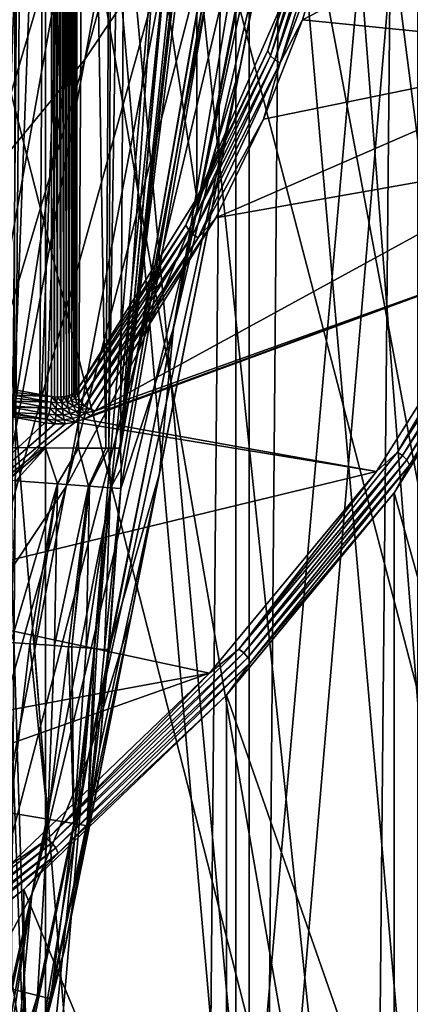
# Model space of a CAD drawing. Header units: metres. Extents: x -109 to 109, y -78 to 121.
# Tile 842 of 1056: x 22.06 to 24.04, y -44.72 to -39.72. Entities that reach past the tile are written whole.
import ezdxf

# ---------------------------------------------------------------- set-up
doc = ezdxf.new("R2010")
doc.units = ezdxf.units.M
doc.layers.add('solid_508554_SW0001', color=7, linetype='CONTINUOUS')

msp = doc.modelspace()

# ---------------------------------------------------------------- linework, layer by layer
at = {"layer": 'solid_508554_SW0001'}
for points in [[(26.034615, -14.003285, -39.017101), (26.350637, -20.309454, -35.408157), (22.574038, -41.892826, -72.791649)], [(25.359713, -18.130026, -45.681774), (26.034615, -14.003285, -39.017101), (22.574038, -41.892826, -72.791649)], [(25.069523, -19.934422, -48.545631), (25.359713, -18.130026, -45.681774), (22.574038, -41.892826, -72.791649)], [(24.678173, -22.391121, -52.406452), (25.069523, -19.934422, -48.545631), (22.574038, -41.892826, -72.791649)], [(26.353453, -20.411568, -35.349487), (22.574038, -41.892826, -72.791649), (26.350637, -20.309454, -35.408157)], [(22.576853, -41.994938, -72.732979), (22.574038, -41.892826, -72.791649), (26.353453, -20.411568, -35.349487)], [(22.576853, -41.994938, -72.732979), (26.353453, -20.411568, -35.349487), (26.351662, -20.513498, -35.290455)], [(22.575062, -42.096867, -72.67395), (26.351662, -20.513498, -35.290455), (22.842361, -41.282574, -69.120392)], [(22.576853, -41.994938, -72.732979), (26.351662, -20.513498, -35.290455), (22.575062, -42.096867, -72.67395)], [(26.351662, -20.513498, -35.290455), (23.401325, -38.454956, -63.120598), (22.842361, -41.282574, -69.120392)], [(23.973455, -26.870588, -59.355465), (24.678173, -22.391121, -52.406452), (22.574038, -41.892826, -72.791649)], [(23.939594, -27.087336, -59.689262), (23.973455, -26.870588, -59.355465), (22.574038, -41.892826, -72.791649)], [(23.314987, -31.105585, -65.84549), (23.939594, -27.087336, -59.689262), (22.574038, -41.892826, -72.791649)], [(22.610001, -35.679939, -72.791649), (23.314987, -31.105585, -65.84549), (22.574038, -41.892826, -72.791649)], [(22.10779, -33.655869, 38.311562), (20.641497, -32.747883, 39.884239), (22.00915, -45.869473, 45.278809)], [(21.865417, -33.482189, 38.007149), (23.15844, -34.438587, 36.350616), (21.977846, -41.075703, 24.854795)], [(22.10779, -33.655869, 38.311562), (22.00915, -45.869473, 45.278809), (23.310324, -46.832047, 43.61158)], [(23.414797, -34.622757, 36.636864), (22.10779, -33.655869, 38.311562), (23.310324, -46.832047, 43.61158)], [(21.977846, -41.122082, 24.881573), (22.193037, -35.209007, 35.123318), (20.991838, -34.266258, 36.756207)], [(23.15844, -34.438587, 36.350616), (21.865414, -49.656254, 9.992845), (21.977846, -42.062737, 23.145205)], [(23.15844, -34.438587, 36.350616), (23.158434, -48.699852, 11.64938), (21.865414, -49.656254, 9.992845)], [(23.15844, -34.438587, 36.350616), (21.977846, -42.062737, 23.145205), (21.977846, -41.075703, 24.854795)], [(23.15844, -34.438587, 36.350616), (24.284567, -35.446377, 34.605072), (23.158434, -48.699852, 11.64938)], [(20.787943, -46.459484, 43.63105), (20.886246, -34.5144, 36.814072), (22.081396, -35.452404, 35.1894)], [(23.414797, -34.622757, 36.636864), (23.310324, -46.832047, 43.61158), (24.443541, -47.846325, 41.854797)], [(24.553099, -35.641582, 34.872204), (23.414797, -34.622757, 36.636864), (24.443541, -47.846325, 41.854797)], [(21.977846, -41.122082, 24.881573), (22.193037, -48.02219, 12.930237), (22.193037, -35.209007, 35.123318)], [(22.193037, -35.209007, 35.123318), (22.193037, -48.02219, 12.930237), (23.225332, -47.030678, 14.647583)], [(22.193037, -35.209007, 35.123318), (23.225332, -47.030678, 14.647583), (23.225332, -36.20052, 33.405972)], [(24.284567, -35.446377, 34.605072), (24.284563, -47.692062, 13.394922), (23.158434, -48.699852, 11.64938)], [(21.977468, -47.393074, 42.014023), (20.787943, -46.459484, 43.63105), (22.081396, -35.452404, 35.1894)], [(21.977468, -47.393074, 42.014023), (22.081396, -35.452404, 35.1894), (23.108494, -36.438923, 33.480701)], [(22.960114, -40.622597, 16.439602), (22.960114, -35.599648, 13.539601), (22.351847, -36.576824, 11.847081)], [(22.960114, -40.622597, 16.439602), (23.397846, -39.62286, 18.171192), (22.960114, -35.599648, 13.539601)], [(21.907562, -41.888966, -74.402847), (21.943335, -35.676067, -74.403076), (22.197821, -35.677544, -74.041611)], [(22.161888, -41.890438, -74.041557), (21.907562, -41.888966, -74.402847), (22.197821, -35.677544, -74.041611)], [(22.161888, -41.890438, -74.041557), (22.197821, -35.677544, -74.041611), (22.396423, -35.678696, -73.646667)], [(22.193199, -41.890621, -73.988037), (22.161888, -41.890438, -74.041557), (22.396423, -35.678696, -73.646667)], [(22.360434, -41.89159, -73.646736), (22.193199, -41.890621, -73.988037), (22.396423, -35.678696, -73.646667)], [(22.498833, -41.892391, -73.226974), (22.360434, -41.89159, -73.646736), (22.396423, -35.678696, -73.646667)], [(22.498833, -41.892391, -73.226974), (22.396423, -35.678696, -73.646667), (22.534832, -35.679501, -73.22683)], [(22.514494, -41.892479, -73.161125), (22.498833, -41.892391, -73.226974), (22.534832, -35.679501, -73.22683)], [(22.514494, -41.892479, -73.161125), (22.534832, -35.679501, -73.22683), (22.610001, -35.679939, -72.791649)], [(22.514494, -41.892479, -73.161125), (22.610001, -35.679939, -72.791649), (22.574038, -41.892826, -72.791649)], [(23.225332, -36.20052, 33.405972), (23.225332, -47.030678, 14.647583), (24.08087, -45.997955, 16.436314)], [(23.225332, -36.20052, 33.405972), (24.08087, -45.997955, 16.436314), (24.08087, -37.233242, 31.617239)], [(23.381029, -36.337601, -49.244751), (22.391802, -39.917938, -54.906822), (22.834635, -39.258469, -55.259708)], [(23.381029, -36.337601, -49.244751), (22.929976, -37.004639, -48.873512), (22.391802, -39.917938, -54.906822)], [(23.888943, -36.331284, -56.771751), (23.179485, -39.962799, -62.384129), (23.328108, -39.213982, -62.751484)], [(23.888943, -36.331284, -56.771751), (23.737288, -37.094727, -56.384743), (23.179485, -39.962799, -62.384129)], [(22.999722, -48.374943, 40.313377), (21.977468, -47.393074, 42.014023), (23.108494, -36.438923, 33.480701)], [(22.999722, -48.374943, 40.313377), (23.108494, -36.438923, 33.480701), (23.959721, -37.466442, 31.700979)], [(22.035591, -41.595654, 14.754217), (22.223532, -36.606907, 11.794977), (22.035591, -36.572704, 11.854217)], [(22.326149, -41.619335, 14.713195), (22.326151, -36.59639, 11.813195), (22.313864, -36.601303, 11.804683)], [(22.326149, -41.619335, 14.713195), (22.336742, -41.613518, 14.723269), (22.326151, -36.59639, 11.813195)], [(22.336742, -41.613518, 14.723269), (22.336742, -36.590572, 11.82327), (22.326151, -36.59639, 11.813195)], [(22.345379, -41.606945, 14.734659), (22.345379, -36.583996, 11.83466), (22.336742, -36.590572, 11.82327)], [(22.336742, -41.613518, 14.723269), (22.345379, -41.606945, 14.734659), (22.336742, -36.590572, 11.82327)], [(22.345379, -36.583996, 11.83466), (22.351847, -41.599773, 14.747081), (22.351847, -36.576824, 11.847081)], [(22.345379, -41.606945, 14.734659), (22.351847, -41.599773, 14.747081), (22.345379, -36.583996, 11.83466)], [(22.351847, -41.599773, 14.747081), (22.960114, -40.622597, 16.439602), (22.351847, -36.576824, 11.847081)], [(22.035591, -41.595654, 14.754217), (22.223532, -41.629856, 14.694977), (22.223532, -36.606907, 11.794977)], [(22.238695, -41.631954, 14.691339), (22.223532, -36.606907, 11.794977), (22.223532, -41.629856, 14.694977)], [(22.238695, -41.631954, 14.691339), (22.238695, -36.609009, 11.791338), (22.223532, -36.606907, 11.794977)], [(22.254328, -41.632839, 14.689804), (22.254328, -36.609894, 11.789804), (22.238695, -36.609009, 11.791338)], [(22.238695, -41.631954, 14.691339), (22.254328, -41.632839, 14.689804), (22.238695, -36.609009, 11.791338)], [(22.270046, -41.632488, 14.690413), (22.270046, -36.609543, 11.790413), (22.254328, -36.609894, 11.789804)], [(22.254328, -41.632839, 14.689804), (22.270046, -41.632488, 14.690413), (22.254328, -36.609894, 11.789804)], [(22.28546, -41.630909, 14.69315), (22.28546, -36.607964, 11.793149), (22.270046, -36.609543, 11.790413)], [(22.270046, -41.632488, 14.690413), (22.28546, -41.630909, 14.69315), (22.270046, -36.609543, 11.790413)], [(22.300186, -41.628139, 14.697946), (22.300188, -36.605194, 11.797946), (22.28546, -36.607964, 11.793149)], [(22.28546, -41.630909, 14.69315), (22.300186, -41.628139, 14.697946), (22.28546, -36.607964, 11.793149)], [(22.300186, -41.628139, 14.697946), (22.313864, -41.624252, 14.704682), (22.300188, -36.605194, 11.797946)], [(22.313864, -41.624252, 14.704682), (22.313864, -36.601303, 11.804683), (22.300188, -36.605194, 11.797946)], [(22.313864, -41.624252, 14.704682), (22.326149, -41.619335, 14.713195), (22.313864, -36.601303, 11.804683)], [(23.712296, -37.454998, 11.658934), (24.066187, -36.933735, 12.561791), (25.649763, -44.772438, 15.384755)], [(22.929976, -37.004639, -48.873512), (21.884001, -40.537712, -54.569714), (22.391802, -39.917938, -54.906822)], [(22.929976, -37.004639, -48.873512), (22.412605, -37.631123, -48.518341), (21.884001, -40.537712, -54.569714)], [(23.737288, -37.094727, -56.384743), (22.957094, -40.695194, -62.020981), (23.179485, -39.962799, -62.384129)], [(23.737288, -37.094727, -56.384743), (23.509909, -37.841133, -56.001659), (22.957094, -40.695194, -62.020981)], [(23.846941, -49.397625, 38.542038), (22.999722, -48.374943, 40.313377), (23.959721, -37.466442, 31.700979)], [(23.313267, -37.968048, 10.770304), (23.712296, -37.454998, 11.658934), (24.788794, -45.843739, 13.529207)], [(23.712296, -37.454998, 11.658934), (25.649763, -44.772438, 15.384755), (24.788794, -45.843739, 13.529207)], [(23.846941, -49.397625, 38.542038), (23.959721, -37.466442, 31.700979), (24.628601, -38.527149, 29.863783)], [(22.412605, -37.631123, -48.518341), (21.31531, -41.112709, -54.251144), (21.884001, -40.537712, -54.569714)], [(22.412605, -37.631123, -48.518341), (21.833075, -38.211906, -48.182152), (21.31531, -41.112709, -54.251144)], [(23.509909, -37.841133, -56.001659), (22.662523, -41.405178, -61.664993), (22.957094, -40.695194, -62.020981)], [(23.509909, -37.841133, -56.001659), (23.208427, -38.564392, -55.625614), (22.662523, -41.405178, -61.664993)], [(22.869862, -38.471909, 9.897593), (23.313267, -37.968048, 10.770304), (24.788794, -45.843739, 13.529207)], [(22.382919, -38.965618, 9.042463), (22.869862, -38.471909, 9.897593), (23.749224, -46.874672, 11.743577)], [(23.328108, -39.213982, -62.751484), (22.842361, -41.282574, -69.120392), (23.401325, -38.454956, -63.120598)], [(22.869862, -38.471909, 9.897593), (24.788794, -45.843739, 13.529207), (23.749224, -46.874672, 11.743577)], [(24.512671, -50.453339, 36.713486), (23.846941, -49.397625, 38.542038), (24.628601, -38.527149, 29.863783)], [(23.208427, -38.564392, -55.625614), (22.297518, -42.086834, -61.319107), (22.662523, -41.405178, -61.664993)], [(23.208427, -38.564392, -55.625614), (22.834635, -39.258469, -55.259708), (22.297518, -42.086834, -61.319107)], [(23.496681, -39.717125, 18.20792), (25.016573, -39.870464, 17.942329), (25.30438, -38.773067, 19.843079)], [(23.651306, -39.208187, 19.08943), (23.496681, -39.717125, 18.20792), (25.30438, -38.773067, 19.843079)], [(21.853373, -39.448238, 8.206542), (22.382919, -38.965618, 9.042463), (23.749224, -46.874672, 11.743577)], [(23.320305, -39.87381, 17.79834), (23.598135, -38.974522, 19.355949), (23.397846, -39.62286, 18.171192)], [(23.612265, -38.999504, 19.368488), (23.598135, -38.974522, 19.355949), (23.320305, -39.87381, 17.79834)], [(23.334269, -39.899326, 17.809946), (23.612265, -38.999504, 19.368488), (23.320305, -39.87381, 17.79834)], [(23.634274, -39.019943, 19.377356), (23.612265, -38.999504, 19.368488), (23.334269, -39.899326, 17.809946)], [(23.356018, -39.920605, 17.81736), (23.634274, -39.019943, 19.377356), (23.334269, -39.899326, 17.809946)], [(23.662004, -39.033836, 19.38168), (23.634274, -39.019943, 19.377356), (23.356018, -39.920605, 17.81736)], [(23.383423, -39.935558, 17.819855), (23.662004, -39.033836, 19.38168), (23.356018, -39.920605, 17.81736)], [(23.383423, -39.935558, 17.819855), (23.651306, -39.208187, 19.08943), (23.662004, -39.033836, 19.38168)], [(23.328108, -39.213982, -62.751484), (22.626207, -42.750221, -68.422386), (22.770948, -42.020439, -68.768578)], [(23.328108, -39.213982, -62.751484), (23.179485, -39.962799, -62.384129), (22.626207, -42.750221, -68.422386)], [(23.328108, -39.213982, -62.751484), (22.770948, -42.020439, -68.768578), (22.842361, -41.282574, -69.120392)], [(23.383423, -39.935558, 17.819855), (23.496681, -39.717125, 18.20792), (23.651306, -39.208187, 19.08943)], [(22.834635, -39.258469, -55.259708), (21.865265, -42.73484, -60.986034), (22.297518, -42.086834, -61.319107)], [(22.834635, -39.258469, -55.259708), (22.391802, -39.917938, -54.906822), (21.865265, -42.73484, -60.986034)], [(21.282225, -39.91885, 7.391419), (21.853373, -39.448238, 8.206542), (22.538538, -47.857815, 10.040728)], [(21.853373, -39.448238, 8.206542), (23.749224, -46.874672, 11.743577), (22.538538, -47.857815, 10.040728)], [(23.320305, -39.87381, 17.79834), (23.397846, -39.62286, 18.171192), (22.960114, -40.622597, 16.439602)], [(23.496681, -39.717125, 18.20792), (23.298264, -40.222275, 17.332979), (25.016573, -39.870464, 17.942329)], [(23.383423, -39.935558, 17.819855), (23.298264, -40.222275, 17.332979), (23.496681, -39.717125, 18.20792)], [(22.9056, -40.759823, 16.26372), (23.320305, -39.87381, 17.79834), (22.960114, -40.622597, 16.439602)], [(23.334269, -39.899326, 17.809946), (23.320305, -39.87381, 17.79834), (22.9056, -40.759823, 16.26372)], [(23.05654, -40.72245, 16.466644), (24.800812, -40.414352, 17.00029), (25.016573, -39.870464, 17.942329)], [(23.298264, -40.222275, 17.332979), (23.05654, -40.72245, 16.466644), (25.016573, -39.870464, 17.942329)], [(20.670563, -40.376556, 6.598647), (21.282225, -39.91885, 7.391419), (22.538538, -47.857815, 10.040728)], [(22.391802, -39.917938, -54.906822), (21.369734, -43.344204, -60.668369), (21.865265, -42.73484, -60.986034)], [(22.391802, -39.917938, -54.906822), (21.884001, -40.537712, -54.569714), (21.369734, -43.344204, -60.668369)], [(22.919313, -40.78587, 16.274406), (23.334269, -39.899326, 17.809946), (22.9056, -40.759823, 16.26372)], [(23.356018, -39.920605, 17.81736), (23.334269, -39.899326, 17.809946), (22.919313, -40.78587, 16.274406)], [(22.940678, -40.807976, 16.28039), (23.356018, -39.920605, 17.81736), (22.919313, -40.78587, 16.274406)], [(23.383423, -39.935558, 17.819855), (23.356018, -39.920605, 17.81736), (22.940678, -40.807976, 16.28039)], [(22.967594, -40.823967, 16.281082), (23.383423, -39.935558, 17.819855), (22.940678, -40.807976, 16.28039)], [(22.967594, -40.823967, 16.281082), (23.298264, -40.222275, 17.332979), (23.383423, -39.935558, 17.819855)], [(23.179485, -39.962799, -62.384129), (22.410048, -43.464252, -68.080643), (22.626207, -42.750221, -68.422386)], [(23.179485, -39.962799, -62.384129), (22.957094, -40.695194, -62.020981), (22.410048, -43.464252, -68.080643)], [(22.967594, -40.823967, 16.281082), (23.05654, -40.72245, 16.466644), (23.298264, -40.222275, 17.332979)], [(20.670563, -40.376556, 6.598647), (22.538538, -47.857815, 10.040728), (21.165455, -48.786079, 8.432924)], [(22.445959, -41.703278, 14.767806), (24.537685, -40.953182, 16.067007), (24.800812, -40.414352, 17.00029)], [(23.05654, -40.72245, 16.466644), (22.445959, -41.703278, 14.767806), (24.800812, -40.414352, 17.00029)], [(22.9056, -40.759823, 16.26372), (22.960114, -40.622597, 16.439602), (22.351847, -41.599773, 14.747081)], [(22.957094, -40.695194, -62.020981), (22.124016, -44.156704, -67.74614), (22.410048, -43.464252, -68.080643)], [(22.957094, -40.695194, -62.020981), (22.662523, -41.405178, -61.664993), (22.124016, -44.156704, -67.74614)], [(22.416962, -41.693855, 14.774393), (22.445959, -41.703278, 14.767806), (23.05654, -40.72245, 16.466644)], [(22.416962, -41.693855, 14.774393), (23.05654, -40.72245, 16.466644), (22.967594, -40.823967, 16.281082)], [(22.356453, -41.627361, 14.761099), (22.9056, -40.759823, 16.26372), (22.351847, -41.599773, 14.747081)], [(22.919313, -40.78587, 16.274406), (22.9056, -40.759823, 16.26372), (22.356453, -41.627361, 14.761099)], [(22.369839, -41.653931, 14.770886), (22.919313, -40.78587, 16.274406), (22.356453, -41.627361, 14.761099)], [(22.940678, -40.807976, 16.28039), (22.919313, -40.78587, 16.274406), (22.369839, -41.653931, 14.770886)], [(22.39069, -41.676842, 14.775468), (22.940678, -40.807976, 16.28039), (22.369839, -41.653931, 14.770886)], [(22.967594, -40.823967, 16.281082), (22.940678, -40.807976, 16.28039), (22.39069, -41.676842, 14.775468)], [(22.416962, -41.693855, 14.774393), (22.967594, -40.823967, 16.281082), (22.39069, -41.676842, 14.775468)], [(24.610235, -40.880322, 16.202936), (24.537685, -40.953182, 16.067007), (23.97814, -41.912327, 14.415452)], [(24.610235, -40.880322, 16.202936), (23.97814, -41.912327, 14.415452), (24.637249, -40.896133, 16.203943)], [(23.97814, -41.912327, 14.415452), (24.004459, -41.929272, 14.414496), (24.637249, -40.896133, 16.203943)], [(24.637249, -40.896133, 16.203943), (24.004459, -41.929272, 14.414496), (24.658689, -40.918095, 16.210175)], [(24.004459, -41.929272, 14.414496), (24.025351, -41.952129, 14.419171), (24.658689, -40.918095, 16.210175)], [(24.658689, -40.918095, 16.210175), (24.025351, -41.952129, 14.419171), (24.672453, -40.94405, 16.221022)], [(24.025351, -41.952129, 14.419171), (24.038759, -41.978664, 14.429019), (24.672453, -40.94405, 16.221022)], [(24.672453, -40.94405, 16.221022), (24.038759, -41.978664, 14.429019), (24.631104, -41.058662, 16.084312)], [(22.386986, -41.745781, 14.694185), (23.872028, -42.010487, 14.235703), (24.537685, -40.953182, 16.067007)], [(22.422375, -41.726246, 14.728019), (22.386986, -41.745781, 14.694185), (24.537685, -40.953182, 16.067007)], [(22.445959, -41.703278, 14.767806), (22.422375, -41.726246, 14.728019), (24.537685, -40.953182, 16.067007)], [(23.97814, -41.912327, 14.415452), (24.537685, -40.953182, 16.067007), (23.872028, -42.010487, 14.235703)], [(24.631104, -41.058662, 16.084312), (23.962154, -42.119473, 14.246931), (24.631102, -44.522766, 18.084309)], [(24.038759, -41.978664, 14.429019), (23.962154, -42.119473, 14.246931), (24.631104, -41.058662, 16.084312)], [(21.977846, -41.122082, 24.881573), (21.977846, -42.109116, 23.171982), (22.193037, -48.02219, 12.930237)], [(22.575062, -42.096867, -72.67395), (22.842361, -41.282574, -69.120392), (22.514395, -42.91555, -72.67395)], [(22.770948, -42.020439, -68.768578), (22.514395, -42.91555, -72.67395), (22.842361, -41.282574, -69.120392)], [(22.662523, -41.405178, -61.664993), (21.769802, -44.821815, -67.421616), (22.124016, -44.156704, -67.74614)], [(22.662523, -41.405178, -61.664993), (22.297518, -42.086834, -61.319107), (21.769802, -44.821815, -67.421616)], [(22.035189, -41.609451, 14.760906), (22.223532, -41.629856, 14.694977), (22.035591, -41.595654, 14.754217)], [(22.03204, -41.638958, 14.767953), (22.029314, -41.654278, 14.76815), (22.221857, -41.658916, 14.706445)], [(22.034002, -41.623936, 14.765502), (22.03204, -41.638958, 14.767953), (22.221857, -41.658916, 14.706445)], [(22.035189, -41.609451, 14.760906), (22.034002, -41.623936, 14.765502), (22.223532, -41.629856, 14.694977)], [(22.034002, -41.623936, 14.765502), (22.221857, -41.658916, 14.706445), (22.223532, -41.629856, 14.694977)], [(22.221857, -41.658916, 14.706445), (22.248665, -41.66188, 14.701306), (22.223532, -41.629856, 14.694977)], [(22.248665, -41.66188, 14.701306), (22.238695, -41.631954, 14.691339), (22.223532, -41.629856, 14.694977)], [(22.248665, -41.66188, 14.701306), (22.254328, -41.632839, 14.689804), (22.238695, -41.631954, 14.691339)], [(22.248665, -41.66188, 14.701306), (22.276094, -41.66127, 14.702369), (22.254328, -41.632839, 14.689804)], [(22.276094, -41.66127, 14.702369), (22.270046, -41.632488, 14.690413), (22.254328, -41.632839, 14.689804)], [(22.276094, -41.66127, 14.702369), (22.28546, -41.630909, 14.69315), (22.270046, -41.632488, 14.690413)], [(22.276094, -41.66127, 14.702369), (22.302265, -41.65712, 14.709558), (22.28546, -41.630909, 14.69315)], [(22.302265, -41.65712, 14.709558), (22.300186, -41.628139, 14.697946), (22.28546, -41.630909, 14.69315)], [(22.302265, -41.65712, 14.709558), (22.313864, -41.624252, 14.704682), (22.300186, -41.628139, 14.697946)], [(22.302265, -41.65712, 14.709558), (22.325384, -41.649712, 14.722383), (22.313864, -41.624252, 14.704682)], [(22.325384, -41.649712, 14.722383), (22.326149, -41.619335, 14.713195), (22.313864, -41.624252, 14.704682)], [(22.325384, -41.649712, 14.722383), (22.34387, -41.639561, 14.739965), (22.326149, -41.619335, 14.713195)], [(22.355549, -41.667786, 14.746887), (22.34387, -41.639561, 14.739965), (22.325384, -41.649712, 14.722383)], [(22.34387, -41.639561, 14.739965), (22.336742, -41.613518, 14.723269), (22.326149, -41.619335, 14.713195)], [(22.34387, -41.639561, 14.739965), (22.345379, -41.606945, 14.734659), (22.336742, -41.613518, 14.723269)], [(22.34387, -41.639561, 14.739965), (22.356453, -41.627361, 14.761099), (22.345379, -41.606945, 14.734659)], [(22.34387, -41.639561, 14.739965), (22.369839, -41.653931, 14.770886), (22.356453, -41.627361, 14.761099)], [(22.355549, -41.667786, 14.746887), (22.369839, -41.653931, 14.770886), (22.34387, -41.639561, 14.739965)], [(22.356453, -41.627361, 14.761099), (22.351847, -41.599773, 14.747081), (22.345379, -41.606945, 14.734659)], [(22.021732, -41.684307, 14.761436), (22.011995, -41.710403, 14.745606), (22.209415, -41.719341, 14.701859)], [(22.023485, -41.678387, 14.763577), (22.021732, -41.684307, 14.761436), (22.216993, -41.689762, 14.708821)], [(22.021732, -41.684307, 14.761436), (22.209415, -41.719341, 14.701859), (22.216993, -41.689762, 14.708821)], [(22.029314, -41.654278, 14.76815), (22.023485, -41.678387, 14.763577), (22.216993, -41.689762, 14.708821)], [(22.029314, -41.654278, 14.76815), (22.216993, -41.689762, 14.708821), (22.221857, -41.658916, 14.706445)], [(22.209415, -41.719341, 14.701859), (22.24552, -41.723335, 14.694939), (22.216993, -41.689762, 14.708821)], [(22.216993, -41.689762, 14.708821), (22.247437, -41.69313, 14.702987), (22.221857, -41.658916, 14.706445)], [(22.24552, -41.723335, 14.694939), (22.247437, -41.69313, 14.702987), (22.216993, -41.689762, 14.708821)], [(22.247437, -41.69313, 14.702987), (22.248665, -41.66188, 14.701306), (22.221857, -41.658916, 14.706445)], [(22.24552, -41.723335, 14.694939), (22.282461, -41.722511, 14.696369), (22.247437, -41.69313, 14.702987)], [(22.247437, -41.69313, 14.702987), (22.278584, -41.692436, 14.704193), (22.248665, -41.66188, 14.701306)], [(22.282461, -41.722511, 14.696369), (22.278584, -41.692436, 14.704193), (22.247437, -41.69313, 14.702987)], [(22.278584, -41.692436, 14.704193), (22.276094, -41.66127, 14.702369), (22.248665, -41.66188, 14.701306)], [(22.308302, -41.687721, 14.712358), (22.302265, -41.65712, 14.709558), (22.276094, -41.66127, 14.702369)], [(22.278584, -41.692436, 14.704193), (22.308302, -41.687721, 14.712358), (22.276094, -41.66127, 14.702369)], [(22.317709, -41.716919, 14.706053), (22.308302, -41.687721, 14.712358), (22.278584, -41.692436, 14.704193)], [(22.282461, -41.722511, 14.696369), (22.317709, -41.716919, 14.706053), (22.278584, -41.692436, 14.704193)], [(22.334557, -41.679314, 14.726922), (22.325384, -41.649712, 14.722383), (22.302265, -41.65712, 14.709558)], [(22.308302, -41.687721, 14.712358), (22.334557, -41.679314, 14.726922), (22.302265, -41.65712, 14.709558)], [(22.348846, -41.706947, 14.723326), (22.334557, -41.679314, 14.726922), (22.308302, -41.687721, 14.712358)], [(22.317709, -41.716919, 14.706053), (22.348846, -41.706947, 14.723326), (22.308302, -41.687721, 14.712358)], [(22.334557, -41.679314, 14.726922), (22.355549, -41.667786, 14.746887), (22.325384, -41.649712, 14.722383)], [(22.373743, -41.693275, 14.747005), (22.355549, -41.667786, 14.746887), (22.334557, -41.679314, 14.726922)], [(22.348846, -41.706947, 14.723326), (22.373743, -41.693275, 14.747005), (22.334557, -41.679314, 14.726922)], [(22.396666, -41.713535, 14.740306), (22.373743, -41.693275, 14.747005), (22.348846, -41.706947, 14.723326)], [(22.355549, -41.667786, 14.746887), (22.39069, -41.676842, 14.775468), (22.369839, -41.653931, 14.770886)], [(22.373743, -41.693275, 14.747005), (22.39069, -41.676842, 14.775468), (22.355549, -41.667786, 14.746887)], [(22.373743, -41.693275, 14.747005), (22.416962, -41.693855, 14.774393), (22.39069, -41.676842, 14.775468)], [(22.396666, -41.713535, 14.740306), (22.416962, -41.693855, 14.774393), (22.373743, -41.693275, 14.747005)], [(22.396666, -41.713535, 14.740306), (22.445959, -41.703278, 14.767806), (22.416962, -41.693855, 14.774393)], [(22.189329, -41.763443, 14.663597), (22.00139, -41.72924, 14.722837), (21.231743, -42.649944, 13.128127)], [(22.008926, -41.716755, 14.739542), (22.00139, -41.72924, 14.722837), (22.199867, -41.744751, 14.686239)], [(22.199867, -41.744751, 14.686239), (22.00139, -41.72924, 14.722837), (22.189329, -41.763443, 14.663597)], [(22.011995, -41.710403, 14.745606), (22.008926, -41.716755, 14.739542), (22.199867, -41.744751, 14.686239)], [(22.011995, -41.710403, 14.745606), (22.199867, -41.744751, 14.686239), (22.209415, -41.719341, 14.701859)], [(22.199867, -41.744751, 14.686239), (22.189329, -41.763443, 14.663597), (22.239815, -41.76907, 14.653848)], [(22.199867, -41.744751, 14.686239), (22.243107, -41.749535, 14.677952), (22.209415, -41.719341, 14.701859)], [(22.199867, -41.744751, 14.686239), (22.239815, -41.76907, 14.653848), (22.243107, -41.749535, 14.677952)], [(22.243107, -41.749535, 14.677952), (22.24552, -41.723335, 14.694939), (22.209415, -41.719341, 14.701859)], [(22.243107, -41.749535, 14.677952), (22.287348, -41.748547, 14.679665), (22.24552, -41.723335, 14.694939)], [(22.287348, -41.748547, 14.679665), (22.282461, -41.722511, 14.696369), (22.24552, -41.723335, 14.694939)], [(22.329559, -41.741852, 14.691262), (22.317709, -41.716919, 14.706053), (22.282461, -41.722511, 14.696369)], [(22.287348, -41.748547, 14.679665), (22.329559, -41.741852, 14.691262), (22.282461, -41.722511, 14.696369)], [(22.287348, -41.748547, 14.679665), (22.342697, -41.760002, 14.669557), (22.329559, -41.741852, 14.691262)], [(22.36685, -41.729908, 14.711948), (22.348846, -41.706947, 14.723326), (22.317709, -41.716919, 14.706053)], [(22.329559, -41.741852, 14.691262), (22.36685, -41.729908, 14.711948), (22.317709, -41.716919, 14.706053)], [(22.329559, -41.741852, 14.691262), (22.342697, -41.760002, 14.669557), (22.36685, -41.729908, 14.711948)], [(22.36685, -41.729908, 14.711948), (22.342697, -41.760002, 14.669557), (22.386986, -41.745781, 14.694185)], [(22.386986, -41.745781, 14.694185), (22.342697, -41.760002, 14.669557), (23.872028, -42.010487, 14.235703)], [(22.36685, -41.729908, 14.711948), (22.396666, -41.713535, 14.740306), (22.348846, -41.706947, 14.723326)], [(22.36685, -41.729908, 14.711948), (22.386986, -41.745781, 14.694185), (22.396666, -41.713535, 14.740306)], [(22.396666, -41.713535, 14.740306), (22.386986, -41.745781, 14.694185), (22.422375, -41.726246, 14.728019)], [(22.396666, -41.713535, 14.740306), (22.422375, -41.726246, 14.728019), (22.445959, -41.703278, 14.767806)], [(22.342697, -41.760002, 14.669557), (21.231743, -42.649944, 13.128127), (23.872028, -42.010487, 14.235703)], [(22.342697, -41.760002, 14.669557), (22.292522, -41.767944, 14.655795), (21.231743, -42.649944, 13.128127)], [(22.239815, -41.76907, 14.653848), (22.189329, -41.763443, 14.663597), (21.231743, -42.649944, 13.128127)], [(22.292522, -41.767944, 14.655795), (22.239815, -41.76907, 14.653848), (21.231743, -42.649944, 13.128127)], [(22.243107, -41.749535, 14.677952), (22.239815, -41.76907, 14.653848), (22.292522, -41.767944, 14.655795)], [(22.243107, -41.749535, 14.677952), (22.292522, -41.767944, 14.655795), (22.287348, -41.748547, 14.679665)], [(22.287348, -41.748547, 14.679665), (22.292522, -41.767944, 14.655795), (22.342697, -41.760002, 14.669557)], [(22.003368, -42.054504, -74.270706), (21.907562, -41.888966, -74.402847), (22.161888, -41.890438, -74.041557)], [(22.003368, -42.054504, -74.270706), (22.161888, -41.890438, -74.041557), (22.193199, -41.890621, -73.988037)], [(22.043034, -42.057442, -74.214989), (22.003368, -42.054504, -74.270706), (22.193199, -41.890621, -73.988037)], [(22.254454, -42.073109, -73.861092), (22.043034, -42.057442, -74.214989), (22.193199, -41.890621, -73.988037)], [(22.254454, -42.073109, -73.861092), (22.193199, -41.890621, -73.988037), (22.360434, -41.89159, -73.646736)], [(22.254454, -42.073109, -73.861092), (22.360434, -41.89159, -73.646736), (22.411396, -42.08474, -73.493156)], [(22.411396, -42.08474, -73.493156), (22.360434, -41.89159, -73.646736), (22.498833, -41.892391, -73.226974)], [(22.411396, -42.08474, -73.493156), (22.498833, -41.892391, -73.226974), (22.514494, -41.892479, -73.161125)], [(22.415487, -42.085045, -73.481384), (22.411396, -42.08474, -73.493156), (22.514494, -41.892479, -73.161125)], [(22.523037, -42.093014, -73.083099), (22.415487, -42.085045, -73.481384), (22.514494, -41.892479, -73.161125)], [(22.523037, -42.093014, -73.083099), (22.514494, -41.892479, -73.161125), (22.574038, -41.892826, -72.791649)], [(22.523037, -42.093014, -73.083099), (22.574038, -41.892826, -72.791649), (22.576853, -41.994938, -72.732979)], [(23.97814, -41.912327, 14.415452), (23.872028, -42.010487, 14.235703), (23.173281, -42.913811, 12.680831)], [(23.97814, -41.912327, 14.415452), (23.173281, -42.913811, 12.680831), (24.004459, -41.929272, 14.414496)], [(23.173281, -42.913811, 12.680831), (23.198717, -42.931854, 12.677971), (24.004459, -41.929272, 14.414496)], [(24.004459, -41.929272, 14.414496), (23.198717, -42.931854, 12.677971), (24.025351, -41.952129, 14.419171)], [(22.523037, -42.093014, -73.083099), (22.576853, -41.994938, -72.732979), (22.575062, -42.096867, -72.67395)], [(23.198717, -42.931854, 12.677971), (23.218906, -42.955585, 12.681135), (24.025351, -41.952129, 14.419171)], [(24.025351, -41.952129, 14.419171), (23.218906, -42.955585, 12.681135), (24.038759, -41.978664, 14.429019)], [(23.218906, -42.955585, 12.681135), (23.231867, -42.982677, 12.690013), (24.038759, -41.978664, 14.429019)], [(24.038759, -41.978664, 14.429019), (23.231867, -42.982677, 12.690013), (23.962154, -42.119473, 14.246931)], [(21.231743, -42.649944, 13.128127), (23.024921, -43.034309, 12.462387), (23.872028, -42.010487, 14.235703)], [(22.39242, -43.929771, -72.53569), (22.770948, -42.020439, -68.768578), (22.626207, -42.750221, -68.422386)], [(22.39242, -43.929771, -72.53569), (22.467186, -43.422512, -72.604736), (22.770948, -42.020439, -68.768578)], [(22.467186, -43.422512, -72.604736), (22.514395, -42.91555, -72.67395), (22.770948, -42.020439, -68.768578)], [(23.173281, -42.913811, 12.680831), (23.872028, -42.010487, 14.235703), (23.024921, -43.034309, 12.462387)], [(22.297518, -42.086834, -61.319107), (21.350494, -45.454399, -67.109627), (21.769802, -44.821815, -67.421616)], [(22.297518, -42.086834, -61.319107), (21.865265, -42.73484, -60.986034), (21.350494, -45.454399, -67.109627)], [(22.017809, -42.878754, -74.162819), (22.043034, -42.057442, -74.214989), (22.254454, -42.073109, -73.861092)], [(22.114092, -42.885887, -74.007813), (22.017809, -42.878754, -74.162819), (22.254454, -42.073109, -73.861092)], [(22.136, -42.887512, -73.969376), (22.114092, -42.885887, -74.007813), (22.254454, -42.073109, -73.861092)], [(22.239273, -42.895164, -73.767525), (22.136, -42.887512, -73.969376), (22.254454, -42.073109, -73.861092)], [(22.239273, -42.895164, -73.767525), (22.254454, -42.073109, -73.861092), (22.411396, -42.08474, -73.493156)], [(22.309124, -42.900341, -73.604904), (22.239273, -42.895164, -73.767525), (22.411396, -42.08474, -73.493156)], [(22.327042, -42.901669, -73.558426), (22.309124, -42.900341, -73.604904), (22.411396, -42.08474, -73.493156)], [(22.327042, -42.901669, -73.558426), (22.411396, -42.08474, -73.493156), (22.415487, -42.085045, -73.481384)], [(22.3988, -42.906986, -73.343277), (22.327042, -42.901669, -73.558426), (22.415487, -42.085045, -73.481384)], [(22.3988, -42.906986, -73.343277), (22.415487, -42.085045, -73.481384), (22.523037, -42.093014, -73.083099)], [(22.442167, -42.910198, -73.177368), (22.3988, -42.906986, -73.343277), (22.523037, -42.093014, -73.083099)], [(22.454142, -42.911087, -73.123306), (22.442167, -42.910198, -73.177368), (22.523037, -42.093014, -73.083099)], [(22.492746, -42.913948, -72.899773), (22.454142, -42.911087, -73.123306), (22.523037, -42.093014, -73.083099)], [(22.492746, -42.913948, -72.899773), (22.523037, -42.093014, -73.083099), (22.575062, -42.096867, -72.67395)], [(22.510256, -42.915245, -72.734741), (22.492746, -42.913948, -72.899773), (22.575062, -42.096867, -72.67395)], [(22.510256, -42.915245, -72.734741), (22.575062, -42.096867, -72.67395), (22.514395, -42.91555, -72.67395)], [(21.977846, -42.109116, 23.171982), (21.80089, -43.092175, 21.469275), (22.193037, -48.02219, 12.930237)], [(23.962154, -42.119473, 14.246931), (23.110842, -43.147099, 12.467036), (23.962152, -45.583576, 16.246927)], [(23.231867, -42.982677, 12.690013), (23.110842, -43.147099, 12.467036), (23.962154, -42.119473, 14.246931)], [(23.962154, -42.119473, 14.246931), (23.962152, -45.583576, 16.246927), (24.631102, -44.522766, 18.084309)], [(21.231743, -42.649944, 13.128127), (20.307297, -43.535469, 11.594355), (23.024921, -43.034309, 12.462387)], [(22.1618, -44.930859, -72.399323), (22.626207, -42.750221, -68.422386), (22.410048, -43.464252, -68.080643)], [(22.1618, -44.930859, -72.399323), (22.290384, -44.43375, -72.467125), (22.626207, -42.750221, -68.422386)], [(22.290384, -44.43375, -72.467125), (22.39242, -43.929771, -72.53569), (22.626207, -42.750221, -68.422386)], [(22.011831, -43.744915, -74.007813), (22.017809, -42.878754, -74.162819), (22.114092, -42.885887, -74.007813)], [(22.011831, -43.744915, -74.007813), (22.114092, -42.885887, -74.007813), (22.204813, -43.776615, -73.604904)], [(22.204813, -43.776615, -73.604904), (22.114092, -42.885887, -74.007813), (22.136, -42.887512, -73.969376)], [(22.204813, -43.776615, -73.604904), (22.136, -42.887512, -73.969376), (22.239273, -42.895164, -73.767525)], [(22.204813, -43.776615, -73.604904), (22.239273, -42.895164, -73.767525), (22.309124, -42.900341, -73.604904)], [(23.173281, -42.913811, 12.680831), (23.024921, -43.034309, 12.462387), (22.201458, -43.877556, 11.011571)], [(23.173281, -42.913811, 12.680831), (22.201458, -43.877556, 11.011571), (23.198717, -42.931854, 12.677971)], [(22.201458, -43.877556, 11.011571), (22.225828, -43.89666, 11.006879), (23.198717, -42.931854, 12.677971)], [(22.204813, -43.776615, -73.604904), (22.309124, -42.900341, -73.604904), (22.336456, -43.798241, -73.177368)], [(23.198717, -42.931854, 12.677971), (22.225828, -43.89666, 11.006879), (23.218906, -42.955585, 12.681135)], [(22.336456, -43.798241, -73.177368), (22.309124, -42.900341, -73.604904), (22.327042, -42.901669, -73.558426)], [(22.336456, -43.798241, -73.177368), (22.327042, -42.901669, -73.558426), (22.3988, -42.906986, -73.343277)], [(22.336456, -43.798241, -73.177368), (22.3988, -42.906986, -73.343277), (22.442167, -42.910198, -73.177368)], [(22.336456, -43.798241, -73.177368), (22.442167, -42.910198, -73.177368), (22.403828, -43.809307, -72.734741)], [(22.403828, -43.809307, -72.734741), (22.442167, -42.910198, -73.177368), (22.454142, -42.911087, -73.123306)], [(22.403828, -43.809307, -72.734741), (22.454142, -42.911087, -73.123306), (22.492746, -42.913948, -72.899773)], [(22.403828, -43.809307, -72.734741), (22.492746, -42.913948, -72.899773), (22.510256, -42.915245, -72.734741)], [(22.403828, -43.809307, -72.734741), (22.510256, -42.915245, -72.734741), (22.467186, -43.422512, -72.604736)], [(22.510256, -42.915245, -72.734741), (22.514395, -42.91555, -72.67395), (22.467186, -43.422512, -72.604736)], [(22.225828, -43.89666, 11.006879), (22.245171, -43.92123, 11.008589), (23.218906, -42.955585, 12.681135)], [(23.218906, -42.955585, 12.681135), (22.245171, -43.92123, 11.008589), (23.231867, -42.982677, 12.690013)], [(22.245171, -43.92123, 11.008589), (22.257587, -43.948864, 11.016533), (23.231867, -42.982677, 12.690013)], [(23.231867, -42.982677, 12.690013), (22.257587, -43.948864, 11.016533), (23.110842, -43.147099, 12.467036)], [(19.235466, -44.378433, 10.134299), (22.00209, -44.017731, 10.759053), (23.024921, -43.034309, 12.462387)], [(20.307297, -43.535469, 11.594355), (19.235466, -44.378433, 10.134299), (23.024921, -43.034309, 12.462387)], [(22.201458, -43.877556, 11.011571), (23.024921, -43.034309, 12.462387), (22.00209, -44.017731, 10.759053)], [(21.80089, -43.092175, 21.469275), (21.448408, -44.063339, 19.787163), (22.193037, -48.02219, 12.930237)], [(23.110842, -43.147099, 12.467036), (22.083643, -44.133713, 10.758169), (23.110842, -46.611198, 14.467033)], [(22.257587, -43.948864, 11.016533), (22.083643, -44.133713, 10.758169), (23.110842, -43.147099, 12.467036)], [(23.110842, -43.147099, 12.467036), (23.110842, -46.611198, 14.467033), (23.962152, -45.583576, 16.246927)], [(22.403828, -43.809307, -72.734741), (22.467186, -43.422512, -72.604736), (22.39242, -43.929771, -72.53569)], [(22.007635, -45.418053, -72.332314), (22.410048, -43.464252, -68.080643), (22.124016, -44.156704, -67.74614)], [(22.007635, -45.418053, -72.332314), (22.1618, -44.930859, -72.399323), (22.410048, -43.464252, -68.080643)], [(22.011831, -43.744915, -74.007813), (22.204813, -43.776615, -73.604904), (22.023729, -44.639294, -73.604904)], [(22.023729, -44.639294, -73.604904), (22.204813, -43.776615, -73.604904), (22.152956, -44.672428, -73.177368)], [(22.204813, -43.776615, -73.604904), (22.336456, -43.798241, -73.177368), (22.152956, -44.672428, -73.177368)], [(22.152956, -44.672428, -73.177368), (22.336456, -43.798241, -73.177368), (22.219091, -44.689388, -72.734741)], [(22.336456, -43.798241, -73.177368), (22.403828, -43.809307, -72.734741), (22.219091, -44.689388, -72.734741)], [(22.219091, -44.689388, -72.734741), (22.403828, -43.809307, -72.734741), (22.290384, -44.43375, -72.467125)], [(22.403828, -43.809307, -72.734741), (22.39242, -43.929771, -72.53569), (22.290384, -44.43375, -72.467125)], [(22.201458, -43.877556, 11.011571), (22.00209, -44.017731, 10.759053), (21.069674, -44.796627, 9.4197)], [(22.201458, -43.877556, 11.011571), (21.069674, -44.796627, 9.4197), (22.225828, -43.89666, 11.006879)], [(21.069674, -44.796627, 9.4197), (21.092802, -44.816734, 9.41326), (22.225828, -43.89666, 11.006879)], [(22.225828, -43.89666, 11.006879), (21.092802, -44.816734, 9.41326), (22.245171, -43.92123, 11.008589)], [(21.092802, -44.816734, 9.41326), (21.111158, -44.84211, 9.413583), (22.245171, -43.92123, 11.008589)], [(22.245171, -43.92123, 11.008589), (21.111158, -44.84211, 9.413583), (22.257587, -43.948864, 11.016533)], [(21.111158, -44.84211, 9.413583), (21.122942, -44.870255, 9.420637), (22.257587, -43.948864, 11.016533)], [(22.257587, -43.948864, 11.016533), (21.122942, -44.870255, 9.420637), (22.083643, -44.133713, 10.758169)], [(21.448408, -44.063339, 19.787163), (20.991838, -48.964939, 11.297347), (22.193037, -48.02219, 12.930237)], [(22.083643, -44.133713, 10.758169), (20.888374, -45.071808, 9.133336), (22.083643, -47.597813, 12.758168)], [(21.122942, -44.870255, 9.420637), (20.888374, -45.071808, 9.133336), (22.083643, -44.133713, 10.758169)], [(22.083643, -44.133713, 10.758169), (22.083643, -47.597813, 12.758168), (23.110842, -46.611198, 14.467033)], [(21.624828, -46.357834, -72.20092), (22.124016, -44.156704, -67.74614), (21.769802, -44.821815, -67.421616)], [(21.624828, -46.357834, -72.20092), (21.82852, -45.893974, -72.266083), (22.124016, -44.156704, -67.74614)], [(21.82852, -45.893974, -72.266083), (21.887476, -45.745663, -72.286804), (22.124016, -44.156704, -67.74614)], [(21.887476, -45.745663, -72.286804), (22.007635, -45.418053, -72.332314), (22.124016, -44.156704, -67.74614)], [(22.219091, -44.689388, -72.734741), (22.290384, -44.43375, -72.467125), (22.1618, -44.930859, -72.399323)], [(24.047989, -45.497917, 16.457096), (24.631102, -44.522766, 18.084309), (23.962152, -45.583576, 16.246927)], [(22.023729, -44.639294, -73.604904), (22.152956, -44.672428, -73.177368), (21.892469, -45.528641, -73.177368)], [(21.892469, -45.528641, -73.177368), (22.152956, -44.672428, -73.177368), (21.956835, -45.551414, -72.734741)], [(22.152956, -44.672428, -73.177368), (22.219091, -44.689388, -72.734741), (21.956835, -45.551414, -72.734741)], [(21.956835, -45.551414, -72.734741), (22.219091, -44.689388, -72.734741), (22.007635, -45.418053, -72.332314)], [(22.219091, -44.689388, -72.734741), (22.1618, -44.930859, -72.399323), (22.007635, -45.418053, -72.332314)]]:
    msp.add_3dface(points, dxfattribs=at)

doc.saveas('drawing.dxf')
